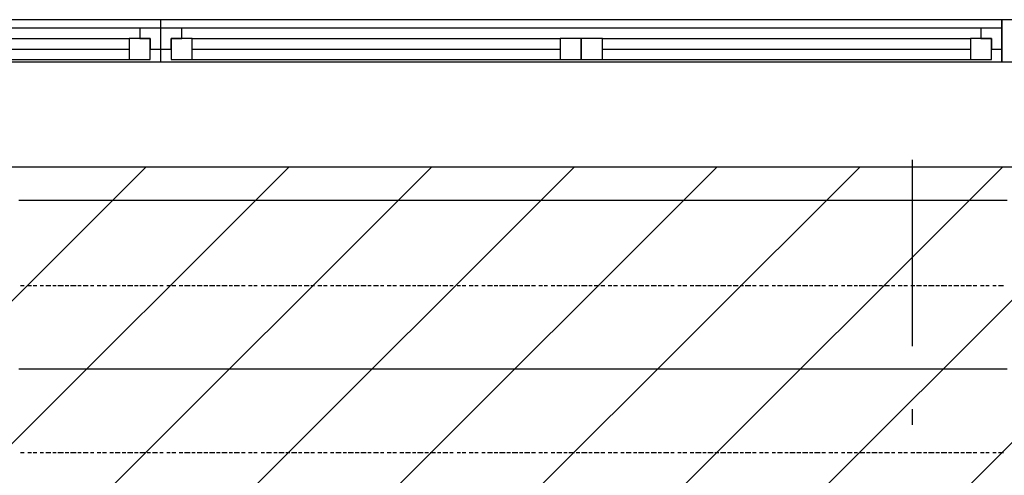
# Model space of a CAD drawing. Extents: x 997 to 109698, y 921 to 94021.
# Tile 692 of 718: x 33363 to 35704, y 57951 to 59036. Entities that reach past the tile are written whole.
import ezdxf

# ---------------------------------------------------------------- set-up
doc = ezdxf.new("R2010")
doc.units = 0
doc.header["$MEASUREMENT"] = 0
for name, color, linetype in [('12', 7, 'CONTINUOUS'), ('28', 7, 'CONTINUOUS'), ('40', 7, 'CONTINUOUS')]:
    doc.layers.add(name, color=color, linetype=linetype)

msp = doc.modelspace()

# ---------------------------------------------------------------- linework, layer by layer
at = {"layer": '12', "color": 5}
for p, q in [((33369.630503, 58605.563401), (33360.630503, 58605.563401)), ((33381.630503, 58605.563401), (33369.630503, 58605.563401)), ((33390.630503, 58605.563401), (33381.630503, 58605.563401)), ((33398.630503, 58605.563401), (33390.630503, 58605.563401)), ((33411.630503, 58605.563401), (33398.630503, 58605.563401)), ((33419.630503, 58605.563401), (33411.630503, 58605.563401)), ((33428.630503, 58605.563401), (33419.630503, 58605.563401)), ((33441.630503, 58605.563401), (33428.630503, 58605.563401)), ((33449.630503, 58605.563401), (33441.630503, 58605.563401)), ((33458.630503, 58605.563401), (33449.630503, 58605.563401)), ((33470.630503, 58605.563401), (33458.630503, 58605.563401)), ((33479.630503, 58605.563401), (33470.630503, 58605.563401)), ((33491.630503, 58605.563401), (33479.630503, 58605.563401)), ((33500.630503, 58605.563401), (33491.630503, 58605.563401)), ((33508.630503, 58605.563401), (33500.630503, 58605.563401)), ((33521.630503, 58605.563401), (33508.630503, 58605.563401)), ((33530.630503, 58605.563401), (33521.630503, 58605.563401)), ((33538.630503, 58605.563401), (33530.630503, 58605.563401)), ((33551.630503, 58605.563401), (33538.630503, 58605.563401)), ((33559.630503, 58605.563401), (33551.630503, 58605.563401)), ((33568.630503, 58605.563401), (33559.630503, 58605.563401)), ((33580.630503, 58605.563401), (33568.630503, 58605.563401)), ((33589.630503, 58605.563401), (33580.630503, 58605.563401)), ((33601.630503, 58605.563401), (33589.630503, 58605.563401)), ((33610.630503, 58605.563401), (33601.630503, 58605.563401)), ((33618.630503, 58605.563401), (33610.630503, 58605.563401)), ((33631.630503, 58605.563401), (33618.630503, 58605.563401)), ((33640.630503, 58605.563401), (33631.630503, 58605.563401)), ((33648.630503, 58605.563401), (33640.630503, 58605.563401)), ((33661.630503, 58605.563401), (33648.630503, 58605.563401)), ((33669.630503, 58605.563401), (33661.630503, 58605.563401)), ((33678.630503, 58605.563401), (33669.630503, 58605.563401)), ((33690.630503, 58605.563401), (33678.630503, 58605.563401)), ((33699.630503, 58605.563401), (33690.630503, 58605.563401)), ((33712.630503, 58605.563401), (33699.630503, 58605.563401)), ((33720.630503, 58605.563401), (33712.630503, 58605.563401)), ((33728.630503, 58605.563401), (33720.630503, 58605.563401)), ((33741.630503, 58605.563401), (33728.630503, 58605.563401)), ((33750.630503, 58605.563401), (33741.630503, 58605.563401)), ((33758.630503, 58605.563401), (33750.630503, 58605.563401)), ((33771.630503, 58605.563401), (33758.630503, 58605.563401)), ((33779.630503, 58605.563401), (33771.630503, 58605.563401)), ((33788.630503, 58605.563401), (33779.630503, 58605.563401)), ((33800.630503, 58605.563401), (33788.630503, 58605.563401)), ((33809.630503, 58605.563401), (33800.630503, 58605.563401)), ((33822.630503, 58605.563401), (33809.630503, 58605.563401)), ((33830.630503, 58605.563401), (33822.630503, 58605.563401)), ((33839.630503, 58605.563401), (33830.630503, 58605.563401)), ((33851.630503, 58605.563401), (33839.630503, 58605.563401)), ((33860.630503, 58605.563401), (33851.630503, 58605.563401)), ((33868.630503, 58605.563401), (33860.630503, 58605.563401)), ((33881.630503, 58605.563401), (33868.630503, 58605.563401)), ((33889.630503, 58605.563401), (33881.630503, 58605.563401)), ((33898.630503, 58605.563401), (33889.630503, 58605.563401)), ((33911.630503, 58605.563401), (33898.630503, 58605.563401)), ((33919.630503, 58605.563401), (33911.630503, 58605.563401)), ((33927.630503, 58605.563401), (33919.630503, 58605.563401)), ((33940.630503, 58605.563401), (33927.630503, 58605.563401)), ((33949.630503, 58605.563401), (33940.630503, 58605.563401)), ((33961.630503, 58605.563401), (33949.630503, 58605.563401)), ((33970.630503, 58605.563401), (33961.630503, 58605.563401)), ((33978.630503, 58605.563401), (33970.630503, 58605.563401)), ((33991.630503, 58605.563401), (33978.630503, 58605.563401)), ((33999.630503, 58605.563401), (33991.630503, 58605.563401)), ((34008.630503, 58605.563401), (33999.630503, 58605.563401)), ((34021.630503, 58605.563401), (34008.630503, 58605.563401)), ((34029.630503, 58605.563401), (34021.630503, 58605.563401)), ((34038.630503, 58605.563401), (34029.630503, 58605.563401)), ((34050.630503, 58605.563401), (34038.630503, 58605.563401)), ((34059.630503, 58605.563401), (34050.630503, 58605.563401)), ((34071.630503, 58605.563401), (34059.630503, 58605.563401)), ((34080.630503, 58605.563401), (34071.630503, 58605.563401)), ((34088.630503, 58605.563401), (34080.630503, 58605.563401)), ((34101.630503, 58605.563401), (34088.630503, 58605.563401)), ((34109.630503, 58605.563401), (34101.630503, 58605.563401)), ((34118.630503, 58605.563401), (34109.630503, 58605.563401)), ((34131.630503, 58605.563401), (34118.630503, 58605.563401)), ((34139.630503, 58605.563401), (34131.630503, 58605.563401)), ((34148.630503, 58605.563401), (34139.630503, 58605.563401)), ((34160.630503, 58605.563401), (34148.630503, 58605.563401)), ((34169.630503, 58605.563401), (34160.630503, 58605.563401)), ((34181.630503, 58605.563401), (34169.630503, 58605.563401)), ((34190.630503, 58605.563401), (34181.630503, 58605.563401)), ((34198.630503, 58605.563401), (34190.630503, 58605.563401)), ((34211.630503, 58605.563401), (34198.630503, 58605.563401)), ((34220.630503, 58605.563401), (34211.630503, 58605.563401)), ((34228.630503, 58605.563401), (34220.630503, 58605.563401)), ((34241.630503, 58605.563401), (34228.630503, 58605.563401)), ((34249.630503, 58605.563401), (34241.630503, 58605.563401)), ((34258.630503, 58605.563401), (34249.630503, 58605.563401)), ((34270.630503, 58605.563401), (34258.630503, 58605.563401)), ((34279.630503, 58605.563401), (34270.630503, 58605.563401)), ((34291.630503, 58605.563401), (34279.630503, 58605.563401)), ((34300.630503, 58605.563401), (34291.630503, 58605.563401)), ((34308.630503, 58605.563401), (34300.630503, 58605.563401)), ((34321.630503, 58605.563401), (34308.630503, 58605.563401)), ((34330.630503, 58605.563401), (34321.630503, 58605.563401)), ((34338.630503, 58605.563401), (34330.630503, 58605.563401)), ((34351.630503, 58605.563401), (34338.630503, 58605.563401)), ((34359.630503, 58605.563401), (34351.630503, 58605.563401)), ((34368.630503, 58605.563401), (34359.630503, 58605.563401)), ((34380.630503, 58605.563401), (34368.630503, 58605.563401)), ((34389.630503, 58605.563401), (34380.630503, 58605.563401)), ((34402.630503, 58605.563401), (34389.630503, 58605.563401)), ((34410.630503, 58605.563401), (34402.630503, 58605.563401)), ((34419.630503, 58605.563401), (34410.630503, 58605.563401)), ((34431.630503, 58605.563401), (34419.630503, 58605.563401)), ((34440.630503, 58605.563401), (34431.630503, 58605.563401)), ((34448.630503, 58605.563401), (34440.630503, 58605.563401)), ((34461.630503, 58605.563401), (34448.630503, 58605.563401)), ((34469.630503, 58605.563401), (34461.630503, 58605.563401)), ((34478.630503, 58605.563401), (34469.630503, 58605.563401)), ((34490.630503, 58605.563401), (34478.630503, 58605.563401)), ((34499.630503, 58605.563401), (34490.630503, 58605.563401)), ((34507.630503, 58605.563401), (34499.630503, 58605.563401)), ((34520.630503, 58605.563401), (34507.630503, 58605.563401)), ((34529.630503, 58605.563401), (34520.630503, 58605.563401)), ((34541.630503, 58605.563401), (34529.630503, 58605.563401)), ((34550.630503, 58605.563401), (34541.630503, 58605.563401)), ((34558.630503, 58605.563401), (34550.630503, 58605.563401)), ((34571.630503, 58605.563401), (34558.630503, 58605.563401)), ((34579.630503, 58605.563401), (34571.630503, 58605.563401)), ((34588.630503, 58605.563401), (34579.630503, 58605.563401)), ((34601.630503, 58605.563401), (34588.630503, 58605.563401)), ((34609.630503, 58605.563401), (34601.630503, 58605.563401)), ((34617.630503, 58605.563401), (34609.630503, 58605.563401)), ((34630.630503, 58605.563401), (34617.630503, 58605.563401)), ((34639.630503, 58605.563401), (34630.630503, 58605.563401)), ((34651.630503, 58605.563401), (34639.630503, 58605.563401)), ((34660.630503, 58605.563401), (34651.630503, 58605.563401)), ((34668.630503, 58605.563401), (34660.630503, 58605.563401)), ((34681.630503, 58605.563401), (34668.630503, 58605.563401)), ((34689.630503, 58605.563401), (34681.630503, 58605.563401)), ((34698.630503, 58605.563401), (34689.630503, 58605.563401)), ((34711.630503, 58605.563401), (34698.630503, 58605.563401)), ((34719.630503, 58605.563401), (34711.630503, 58605.563401)), ((34728.630503, 58605.563401), (34719.630503, 58605.563401)), ((34740.630503, 58605.563401), (34728.630503, 58605.563401)), ((34749.630503, 58605.563401), (34740.630503, 58605.563401)), ((34761.630503, 58605.563401), (34749.630503, 58605.563401)), ((34770.630503, 58605.563401), (34761.630503, 58605.563401)), ((34778.630503, 58605.563401), (34770.630503, 58605.563401)), ((34791.630503, 58605.563401), (34778.630503, 58605.563401)), ((34799.630503, 58605.563401), (34791.630503, 58605.563401)), ((34808.630503, 58605.563401), (34799.630503, 58605.563401)), ((34821.630503, 58605.563401), (34808.630503, 58605.563401)), ((34829.630503, 58605.563401), (34821.630503, 58605.563401)), ((34838.630503, 58605.563401), (34829.630503, 58605.563401)), ((34850.630503, 58605.563401), (34838.630503, 58605.563401)), ((34859.630503, 58605.563401), (34850.630503, 58605.563401)), ((34872.630503, 58605.563401), (34859.630503, 58605.563401)), ((34880.630503, 58605.563401), (34872.630503, 58605.563401)), ((34888.630503, 58605.563401), (34880.630503, 58605.563401)), ((34901.630503, 58605.563401), (34888.630503, 58605.563401)), ((34910.630503, 58605.563401), (34901.630503, 58605.563401)), ((34918.630503, 58605.563401), (34910.630503, 58605.563401)), ((34931.630503, 58605.563401), (34918.630503, 58605.563401)), ((34939.630503, 58605.563401), (34931.630503, 58605.563401)), ((34948.630503, 58605.563401), (34939.630503, 58605.563401)), ((34960.630503, 58605.563401), (34948.630503, 58605.563401)), ((34969.630503, 58605.563401), (34960.630503, 58605.563401)), ((34982.630503, 58605.563401), (34969.630503, 58605.563401)), ((34990.630503, 58605.563401), (34982.630503, 58605.563401)), ((34998.630503, 58605.563401), (34990.630503, 58605.563401)), ((35011.630503, 58605.563401), (34998.630503, 58605.563401)), ((35020.630503, 58605.563401), (35011.630503, 58605.563401)), ((35028.630503, 58605.563401), (35020.630503, 58605.563401)), ((35041.630503, 58605.563401), (35028.630503, 58605.563401)), ((35049.630503, 58605.563401), (35041.630503, 58605.563401)), ((35058.630503, 58605.563401), (35049.630503, 58605.563401)), ((35070.630503, 58605.563401), (35058.630503, 58605.563401)), ((35079.630503, 58605.563401), (35070.630503, 58605.563401)), ((35087.630503, 58605.563401), (35079.630503, 58605.563401)), ((35100.630503, 58605.563401), (35087.630503, 58605.563401)), ((35109.630503, 58605.563401), (35100.630503, 58605.563401)), ((35121.630503, 58605.563401), (35109.630503, 58605.563401)), ((35130.630503, 58605.563401), (35121.630503, 58605.563401)), ((35138.630503, 58605.563401), (35130.630503, 58605.563401)), ((35151.630503, 58605.563401), (35138.630503, 58605.563401)), ((35159.630503, 58605.563401), (35151.630503, 58605.563401)), ((35168.630503, 58605.563401), (35159.630503, 58605.563401)), ((35181.630503, 58605.563401), (35168.630503, 58605.563401)), ((35189.630503, 58605.563401), (35181.630503, 58605.563401)), ((35197.630503, 58605.563401), (35189.630503, 58605.563401)), ((35210.630503, 58605.563401), (35197.630503, 58605.563401)), ((35219.630503, 58605.563401), (35210.630503, 58605.563401)), ((35231.630503, 58605.563401), (35219.630503, 58605.563401)), ((35240.630503, 58605.563401), (35231.630503, 58605.563401)), ((35248.630503, 58605.563401), (35240.630503, 58605.563401)), ((35261.630503, 58605.563401), (35248.630503, 58605.563401)), ((35269.630503, 58605.563401), (35261.630503, 58605.563401)), ((35278.630503, 58605.563401), (35269.630503, 58605.563401)), ((35291.630503, 58605.563401), (35278.630503, 58605.563401)), ((35299.630503, 58605.563401), (35291.630503, 58605.563401)), ((35307.630503, 58605.563401), (35299.630503, 58605.563401)), ((35320.630503, 58605.563401), (35307.630503, 58605.563401)), ((35329.630503, 58605.563401), (35320.630503, 58605.563401)), ((35341.630503, 58605.563401), (35329.630503, 58605.563401)), ((35350.630503, 58605.563401), (35341.630503, 58605.563401)), ((35358.630503, 58605.563401), (35350.630503, 58605.563401)), ((35371.630503, 58605.563401), (35358.630503, 58605.563401)), ((35379.630503, 58605.563401), (35371.630503, 58605.563401)), ((35388.630503, 58605.563401), (35379.630503, 58605.563401)), ((35401.630503, 58605.563401), (35388.630503, 58605.563401)), ((35409.630503, 58605.563401), (35401.630503, 58605.563401)), ((35418.630503, 58605.563401), (35409.630503, 58605.563401)), ((35430.630503, 58605.563401), (35418.630503, 58605.563401)), ((35439.630503, 58605.563401), (35430.630503, 58605.563401)), ((35451.630503, 58605.563401), (35439.630503, 58605.563401)), ((35460.630503, 58605.563401), (35451.630503, 58605.563401)), ((35468.630503, 58605.563401), (35460.630503, 58605.563401)), ((35481.630503, 58605.563401), (35468.630503, 58605.563401)), ((35490.630503, 58605.563401), (35481.630503, 58605.563401)), ((35498.630503, 58605.563401), (35490.630503, 58605.563401)), ((35511.630503, 58605.563401), (35498.630503, 58605.563401)), ((35519.630503, 58605.563401), (35511.630503, 58605.563401)), ((35528.630503, 58605.563401), (35519.630503, 58605.563401)), ((35540.630503, 58605.563401), (35528.630503, 58605.563401)), ((35549.630503, 58605.563401), (35540.630503, 58605.563401)), ((35561.630503, 58605.563401), (35549.630503, 58605.563401)), ((35570.630503, 58605.563401), (35561.630503, 58605.563401)), ((35578.630503, 58605.563401), (35570.630503, 58605.563401)), ((35591.630503, 58605.563401), (35578.630503, 58605.563401)), ((35600.630503, 58605.563401), (35591.630503, 58605.563401)), ((35608.630503, 58605.563401), (35600.630503, 58605.563401)), ((35621.630503, 58605.563401), (35608.630503, 58605.563401)), ((35629.630503, 58605.563401), (35621.630503, 58605.563401)), ((35638.630503, 58605.563401), (35629.630503, 58605.563401)), ((35650.630503, 58605.563401), (35638.630503, 58605.563401)), ((35659.630503, 58605.563401), (35650.630503, 58605.563401)), ((35667.630503, 58605.563401), (35659.630503, 58605.563401)), ((35680.630503, 58605.563401), (35667.630503, 58605.563401)), ((35689.630503, 58605.563401), (35680.630503, 58605.563401)), ((35701.630503, 58605.563401), (35689.630503, 58605.563401)), ((35710.630503, 58605.563401), (35701.630503, 58605.563401)), ((33369.630503, 58203.563401), (33360.630503, 58203.563401)), ((33381.630503, 58203.563401), (33369.630503, 58203.563401)), ((33390.630503, 58203.563401), (33381.630503, 58203.563401)), ((33398.630503, 58203.563401), (33390.630503, 58203.563401)), ((33411.630503, 58203.563401), (33398.630503, 58203.563401)), ((33419.630503, 58203.563401), (33411.630503, 58203.563401)), ((33428.630503, 58203.563401), (33419.630503, 58203.563401)), ((33441.630503, 58203.563401), (33428.630503, 58203.563401)), ((33449.630503, 58203.563401), (33441.630503, 58203.563401)), ((33458.630503, 58203.563401), (33449.630503, 58203.563401)), ((33470.630503, 58203.563401), (33458.630503, 58203.563401)), ((33479.630503, 58203.563401), (33470.630503, 58203.563401)), ((33491.630503, 58203.563401), (33479.630503, 58203.563401)), ((33500.630503, 58203.563401), (33491.630503, 58203.563401)), ((33508.630503, 58203.563401), (33500.630503, 58203.563401)), ((33521.630503, 58203.563401), (33508.630503, 58203.563401)), ((33530.630503, 58203.563401), (33521.630503, 58203.563401)), ((33538.630503, 58203.563401), (33530.630503, 58203.563401)), ((33551.630503, 58203.563401), (33538.630503, 58203.563401)), ((33559.630503, 58203.563401), (33551.630503, 58203.563401)), ((33568.630503, 58203.563401), (33559.630503, 58203.563401)), ((33580.630503, 58203.563401), (33568.630503, 58203.563401)), ((33589.630503, 58203.563401), (33580.630503, 58203.563401)), ((33601.630503, 58203.563401), (33589.630503, 58203.563401)), ((33610.630503, 58203.563401), (33601.630503, 58203.563401)), ((33618.630503, 58203.563401), (33610.630503, 58203.563401)), ((33631.630503, 58203.563401), (33618.630503, 58203.563401)), ((33640.630503, 58203.563401), (33631.630503, 58203.563401)), ((33648.630503, 58203.563401), (33640.630503, 58203.563401)), ((33661.630503, 58203.563401), (33648.630503, 58203.563401)), ((33669.630503, 58203.563401), (33661.630503, 58203.563401)), ((33678.630503, 58203.563401), (33669.630503, 58203.563401)), ((33690.630503, 58203.563401), (33678.630503, 58203.563401)), ((33699.630503, 58203.563401), (33690.630503, 58203.563401)), ((33712.630503, 58203.563401), (33699.630503, 58203.563401)), ((33720.630503, 58203.563401), (33712.630503, 58203.563401)), ((33728.630503, 58203.563401), (33720.630503, 58203.563401)), ((33741.630503, 58203.563401), (33728.630503, 58203.563401)), ((33750.630503, 58203.563401), (33741.630503, 58203.563401)), ((33758.630503, 58203.563401), (33750.630503, 58203.563401)), ((33771.630503, 58203.563401), (33758.630503, 58203.563401)), ((33779.630503, 58203.563401), (33771.630503, 58203.563401)), ((33788.630503, 58203.563401), (33779.630503, 58203.563401)), ((33800.630503, 58203.563401), (33788.630503, 58203.563401)), ((33809.630503, 58203.563401), (33800.630503, 58203.563401)), ((33822.630503, 58203.563401), (33809.630503, 58203.563401)), ((33830.630503, 58203.563401), (33822.630503, 58203.563401)), ((33839.630503, 58203.563401), (33830.630503, 58203.563401)), ((33851.630503, 58203.563401), (33839.630503, 58203.563401)), ((33860.630503, 58203.563401), (33851.630503, 58203.563401)), ((33868.630503, 58203.563401), (33860.630503, 58203.563401)), ((33881.630503, 58203.563401), (33868.630503, 58203.563401)), ((33889.630503, 58203.563401), (33881.630503, 58203.563401)), ((33898.630503, 58203.563401), (33889.630503, 58203.563401)), ((33911.630503, 58203.563401), (33898.630503, 58203.563401)), ((33919.630503, 58203.563401), (33911.630503, 58203.563401)), ((33927.630503, 58203.563401), (33919.630503, 58203.563401)), ((33940.630503, 58203.563401), (33927.630503, 58203.563401)), ((33949.630503, 58203.563401), (33940.630503, 58203.563401)), ((33961.630503, 58203.563401), (33949.630503, 58203.563401)), ((33970.630503, 58203.563401), (33961.630503, 58203.563401)), ((33978.630503, 58203.563401), (33970.630503, 58203.563401)), ((33991.630503, 58203.563401), (33978.630503, 58203.563401)), ((33999.630503, 58203.563401), (33991.630503, 58203.563401)), ((34008.630503, 58203.563401), (33999.630503, 58203.563401)), ((34021.630503, 58203.563401), (34008.630503, 58203.563401)), ((34029.630503, 58203.563401), (34021.630503, 58203.563401)), ((34038.630503, 58203.563401), (34029.630503, 58203.563401)), ((34050.630503, 58203.563401), (34038.630503, 58203.563401)), ((34059.630503, 58203.563401), (34050.630503, 58203.563401)), ((34071.630503, 58203.563401), (34059.630503, 58203.563401)), ((34080.630503, 58203.563401), (34071.630503, 58203.563401)), ((34088.630503, 58203.563401), (34080.630503, 58203.563401)), ((34101.630503, 58203.563401), (34088.630503, 58203.563401)), ((34109.630503, 58203.563401), (34101.630503, 58203.563401)), ((34118.630503, 58203.563401), (34109.630503, 58203.563401)), ((34131.630503, 58203.563401), (34118.630503, 58203.563401)), ((34139.630503, 58203.563401), (34131.630503, 58203.563401)), ((34148.630503, 58203.563401), (34139.630503, 58203.563401)), ((34160.630503, 58203.563401), (34148.630503, 58203.563401)), ((34169.630503, 58203.563401), (34160.630503, 58203.563401)), ((34181.630503, 58203.563401), (34169.630503, 58203.563401)), ((34190.630503, 58203.563401), (34181.630503, 58203.563401)), ((34198.630503, 58203.563401), (34190.630503, 58203.563401)), ((34211.630503, 58203.563401), (34198.630503, 58203.563401)), ((34220.630503, 58203.563401), (34211.630503, 58203.563401)), ((34228.630503, 58203.563401), (34220.630503, 58203.563401)), ((34241.630503, 58203.563401), (34228.630503, 58203.563401)), ((34249.630503, 58203.563401), (34241.630503, 58203.563401)), ((34258.630503, 58203.563401), (34249.630503, 58203.563401)), ((34270.630503, 58203.563401), (34258.630503, 58203.563401)), ((34279.630503, 58203.563401), (34270.630503, 58203.563401)), ((34291.630503, 58203.563401), (34279.630503, 58203.563401)), ((34300.630503, 58203.563401), (34291.630503, 58203.563401)), ((34308.630503, 58203.563401), (34300.630503, 58203.563401)), ((34321.630503, 58203.563401), (34308.630503, 58203.563401)), ((34330.630503, 58203.563401), (34321.630503, 58203.563401)), ((34338.630503, 58203.563401), (34330.630503, 58203.563401)), ((34351.630503, 58203.563401), (34338.630503, 58203.563401)), ((34359.630503, 58203.563401), (34351.630503, 58203.563401)), ((34368.630503, 58203.563401), (34359.630503, 58203.563401)), ((34380.630503, 58203.563401), (34368.630503, 58203.563401)), ((34389.630503, 58203.563401), (34380.630503, 58203.563401)), ((34402.630503, 58203.563401), (34389.630503, 58203.563401)), ((34410.630503, 58203.563401), (34402.630503, 58203.563401)), ((34419.630503, 58203.563401), (34410.630503, 58203.563401)), ((34431.630503, 58203.563401), (34419.630503, 58203.563401)), ((34440.630503, 58203.563401), (34431.630503, 58203.563401)), ((34448.630503, 58203.563401), (34440.630503, 58203.563401)), ((34461.630503, 58203.563401), (34448.630503, 58203.563401)), ((34469.630503, 58203.563401), (34461.630503, 58203.563401)), ((34478.630503, 58203.563401), (34469.630503, 58203.563401)), ((34490.630503, 58203.563401), (34478.630503, 58203.563401)), ((34499.630503, 58203.563401), (34490.630503, 58203.563401)), ((34507.630503, 58203.563401), (34499.630503, 58203.563401)), ((34520.630503, 58203.563401), (34507.630503, 58203.563401)), ((34529.630503, 58203.563401), (34520.630503, 58203.563401)), ((34541.630503, 58203.563401), (34529.630503, 58203.563401)), ((34550.630503, 58203.563401), (34541.630503, 58203.563401)), ((34558.630503, 58203.563401), (34550.630503, 58203.563401)), ((34571.630503, 58203.563401), (34558.630503, 58203.563401)), ((34579.630503, 58203.563401), (34571.630503, 58203.563401)), ((34588.630503, 58203.563401), (34579.630503, 58203.563401)), ((34601.630503, 58203.563401), (34588.630503, 58203.563401)), ((34609.630503, 58203.563401), (34601.630503, 58203.563401)), ((34617.630503, 58203.563401), (34609.630503, 58203.563401)), ((34630.630503, 58203.563401), (34617.630503, 58203.563401)), ((34639.630503, 58203.563401), (34630.630503, 58203.563401)), ((34651.630503, 58203.563401), (34639.630503, 58203.563401)), ((34660.630503, 58203.563401), (34651.630503, 58203.563401)), ((34668.630503, 58203.563401), (34660.630503, 58203.563401)), ((34681.630503, 58203.563401), (34668.630503, 58203.563401)), ((34689.630503, 58203.563401), (34681.630503, 58203.563401)), ((34698.630503, 58203.563401), (34689.630503, 58203.563401)), ((34711.630503, 58203.563401), (34698.630503, 58203.563401)), ((34719.630503, 58203.563401), (34711.630503, 58203.563401)), ((34728.630503, 58203.563401), (34719.630503, 58203.563401)), ((34740.630503, 58203.563401), (34728.630503, 58203.563401)), ((34749.630503, 58203.563401), (34740.630503, 58203.563401)), ((34761.630503, 58203.563401), (34749.630503, 58203.563401)), ((34770.630503, 58203.563401), (34761.630503, 58203.563401)), ((34778.630503, 58203.563401), (34770.630503, 58203.563401)), ((34791.630503, 58203.563401), (34778.630503, 58203.563401)), ((34799.630503, 58203.563401), (34791.630503, 58203.563401)), ((34808.630503, 58203.563401), (34799.630503, 58203.563401)), ((34821.630503, 58203.563401), (34808.630503, 58203.563401)), ((34829.630503, 58203.563401), (34821.630503, 58203.563401)), ((34838.630503, 58203.563401), (34829.630503, 58203.563401)), ((34850.630503, 58203.563401), (34838.630503, 58203.563401)), ((34859.630503, 58203.563401), (34850.630503, 58203.563401)), ((34872.630503, 58203.563401), (34859.630503, 58203.563401)), ((34880.630503, 58203.563401), (34872.630503, 58203.563401)), ((34888.630503, 58203.563401), (34880.630503, 58203.563401)), ((34901.630503, 58203.563401), (34888.630503, 58203.563401)), ((34910.630503, 58203.563401), (34901.630503, 58203.563401)), ((34918.630503, 58203.563401), (34910.630503, 58203.563401)), ((34931.630503, 58203.563401), (34918.630503, 58203.563401)), ((34939.630503, 58203.563401), (34931.630503, 58203.563401)), ((34948.630503, 58203.563401), (34939.630503, 58203.563401)), ((34960.630503, 58203.563401), (34948.630503, 58203.563401)), ((34969.630503, 58203.563401), (34960.630503, 58203.563401)), ((34982.630503, 58203.563401), (34969.630503, 58203.563401)), ((34990.630503, 58203.563401), (34982.630503, 58203.563401)), ((34998.630503, 58203.563401), (34990.630503, 58203.563401)), ((35011.630503, 58203.563401), (34998.630503, 58203.563401)), ((35020.630503, 58203.563401), (35011.630503, 58203.563401)), ((35028.630503, 58203.563401), (35020.630503, 58203.563401)), ((35041.630503, 58203.563401), (35028.630503, 58203.563401)), ((35049.630503, 58203.563401), (35041.630503, 58203.563401)), ((35058.630503, 58203.563401), (35049.630503, 58203.563401)), ((35070.630503, 58203.563401), (35058.630503, 58203.563401)), ((35079.630503, 58203.563401), (35070.630503, 58203.563401)), ((35087.630503, 58203.563401), (35079.630503, 58203.563401)), ((35100.630503, 58203.563401), (35087.630503, 58203.563401)), ((35109.630503, 58203.563401), (35100.630503, 58203.563401)), ((35121.630503, 58203.563401), (35109.630503, 58203.563401)), ((35130.630503, 58203.563401), (35121.630503, 58203.563401)), ((35138.630503, 58203.563401), (35130.630503, 58203.563401)), ((35151.630503, 58203.563401), (35138.630503, 58203.563401)), ((35159.630503, 58203.563401), (35151.630503, 58203.563401)), ((35168.630503, 58203.563401), (35159.630503, 58203.563401)), ((35181.630503, 58203.563401), (35168.630503, 58203.563401)), ((35189.630503, 58203.563401), (35181.630503, 58203.563401)), ((35197.630503, 58203.563401), (35189.630503, 58203.563401)), ((35210.630503, 58203.563401), (35197.630503, 58203.563401)), ((35219.630503, 58203.563401), (35210.630503, 58203.563401)), ((35231.630503, 58203.563401), (35219.630503, 58203.563401)), ((35240.630503, 58203.563401), (35231.630503, 58203.563401)), ((35248.630503, 58203.563401), (35240.630503, 58203.563401)), ((35261.630503, 58203.563401), (35248.630503, 58203.563401)), ((35269.630503, 58203.563401), (35261.630503, 58203.563401)), ((35278.630503, 58203.563401), (35269.630503, 58203.563401)), ((35291.630503, 58203.563401), (35278.630503, 58203.563401)), ((35299.630503, 58203.563401), (35291.630503, 58203.563401)), ((35307.630503, 58203.563401), (35299.630503, 58203.563401)), ((35320.630503, 58203.563401), (35307.630503, 58203.563401)), ((35329.630503, 58203.563401), (35320.630503, 58203.563401)), ((35341.630503, 58203.563401), (35329.630503, 58203.563401)), ((35350.630503, 58203.563401), (35341.630503, 58203.563401)), ((35358.630503, 58203.563401), (35350.630503, 58203.563401)), ((35371.630503, 58203.563401), (35358.630503, 58203.563401)), ((35379.630503, 58203.563401), (35371.630503, 58203.563401)), ((35388.630503, 58203.563401), (35379.630503, 58203.563401)), ((35401.630503, 58203.563401), (35388.630503, 58203.563401)), ((35409.630503, 58203.563401), (35401.630503, 58203.563401)), ((35418.630503, 58203.563401), (35409.630503, 58203.563401)), ((35430.630503, 58203.563401), (35418.630503, 58203.563401)), ((35439.630503, 58203.563401), (35430.630503, 58203.563401)), ((35451.630503, 58203.563401), (35439.630503, 58203.563401)), ((35460.630503, 58203.563401), (35451.630503, 58203.563401)), ((35468.630503, 58203.563401), (35460.630503, 58203.563401)), ((35481.630503, 58203.563401), (35468.630503, 58203.563401)), ((35490.630503, 58203.563401), (35481.630503, 58203.563401)), ((35498.630503, 58203.563401), (35490.630503, 58203.563401)), ((35511.630503, 58203.563401), (35498.630503, 58203.563401)), ((35519.630503, 58203.563401), (35511.630503, 58203.563401)), ((35528.630503, 58203.563401), (35519.630503, 58203.563401)), ((35540.630503, 58203.563401), (35528.630503, 58203.563401)), ((35549.630503, 58203.563401), (35540.630503, 58203.563401)), ((35561.630503, 58203.563401), (35549.630503, 58203.563401)), ((35570.630503, 58203.563401), (35561.630503, 58203.563401)), ((35578.630503, 58203.563401), (35570.630503, 58203.563401)), ((35591.630503, 58203.563401), (35578.630503, 58203.563401)), ((35600.630503, 58203.563401), (35591.630503, 58203.563401)), ((35608.630503, 58203.563401), (35600.630503, 58203.563401)), ((35621.630503, 58203.563401), (35608.630503, 58203.563401)), ((35629.630503, 58203.563401), (35621.630503, 58203.563401)), ((35638.630503, 58203.563401), (35629.630503, 58203.563401)), ((35650.630503, 58203.563401), (35638.630503, 58203.563401)), ((35659.630503, 58203.563401), (35650.630503, 58203.563401)), ((35667.630503, 58203.563401), (35659.630503, 58203.563401)), ((35680.630503, 58203.563401), (35667.630503, 58203.563401)), ((35689.630503, 58203.563401), (35680.630503, 58203.563401)), ((35701.630503, 58203.563401), (35689.630503, 58203.563401)), ((35710.630503, 58203.563401), (35701.630503, 58203.563401))]:
    msp.add_line(p, q, dxfattribs=at)
at = {"layer": '12', "color": 1}
for p, q in [((33373.630503, 58402.563401), (33364.630503, 58402.563401)), ((33390.630503, 58402.563401), (33381.630503, 58402.563401)), ((33403.630503, 58402.563401), (33394.630503, 58402.563401)), ((33419.630503, 58402.563401), (33411.630503, 58402.563401)), ((33436.630503, 58402.563401), (33424.630503, 58402.563401)), ((33449.630503, 58402.563401), (33441.630503, 58402.563401)), ((33466.630503, 58402.563401), (33453.630503, 58402.563401)), ((33479.630503, 58402.563401), (33470.630503, 58402.563401)), ((33496.630503, 58402.563401), (33483.630503, 58402.563401)), ((33508.630503, 58402.563401), (33500.630503, 58402.563401)), ((33525.630503, 58402.563401), (33513.630503, 58402.563401)), ((33538.630503, 58402.563401), (33530.630503, 58402.563401)), ((33555.630503, 58402.563401), (33546.630503, 58402.563401)), ((33568.630503, 58402.563401), (33559.630503, 58402.563401)), ((33585.630503, 58402.563401), (33576.630503, 58402.563401)), ((33601.630503, 58402.563401), (33589.630503, 58402.563401)), ((33614.630503, 58402.563401), (33606.630503, 58402.563401)), ((33631.630503, 58402.563401), (33618.630503, 58402.563401)), ((33644.630503, 58402.563401), (33635.630503, 58402.563401)), ((33661.630503, 58402.563401), (33648.630503, 58402.563401)), ((33673.630503, 58402.563401), (33665.630503, 58402.563401)), ((33690.630503, 58402.563401), (33678.630503, 58402.563401)), ((33703.630503, 58402.563401), (33695.630503, 58402.563401)), ((33720.630503, 58402.563401), (33712.630503, 58402.563401)), ((33733.630503, 58402.563401), (33724.630503, 58402.563401)), ((33750.630503, 58402.563401), (33741.630503, 58402.563401)), ((33767.630503, 58402.563401), (33754.630503, 58402.563401)), ((33779.630503, 58402.563401), (33771.630503, 58402.563401)), ((33796.630503, 58402.563401), (33784.630503, 58402.563401)), ((33809.630503, 58402.563401), (33800.630503, 58402.563401)), ((33826.630503, 58402.563401), (33813.630503, 58402.563401)), ((33839.630503, 58402.563401), (33830.630503, 58402.563401)), ((33855.630503, 58402.563401), (33843.630503, 58402.563401)), ((33868.630503, 58402.563401), (33860.630503, 58402.563401)), ((33885.630503, 58402.563401), (33872.630503, 58402.563401)), ((33898.630503, 58402.563401), (33889.630503, 58402.563401)), ((33915.630503, 58402.563401), (33906.630503, 58402.563401)), ((33927.630503, 58402.563401), (33919.630503, 58402.563401)), ((33944.630503, 58402.563401), (33936.630503, 58402.563401)), ((33961.630503, 58402.563401), (33949.630503, 58402.563401)), ((33974.630503, 58402.563401), (33966.630503, 58402.563401)), ((33991.630503, 58402.563401), (33978.630503, 58402.563401)), ((34004.630503, 58402.563401), (33995.630503, 58402.563401)), ((34021.630503, 58402.563401), (34008.630503, 58402.563401)), ((34033.630503, 58402.563401), (34025.630503, 58402.563401)), ((34050.630503, 58402.563401), (34038.630503, 58402.563401)), ((34063.630503, 58402.563401), (34054.630503, 58402.563401)), ((34080.630503, 58402.563401), (34071.630503, 58402.563401)), ((34093.630503, 58402.563401), (34084.630503, 58402.563401)), ((34109.630503, 58402.563401), (34101.630503, 58402.563401)), ((34126.630503, 58402.563401), (34114.630503, 58402.563401)), ((34139.630503, 58402.563401), (34131.630503, 58402.563401)), ((34156.630503, 58402.563401), (34143.630503, 58402.563401)), ((34169.630503, 58402.563401), (34160.630503, 58402.563401)), ((34186.630503, 58402.563401), (34173.630503, 58402.563401)), ((34198.630503, 58402.563401), (34190.630503, 58402.563401)), ((34215.630503, 58402.563401), (34203.630503, 58402.563401)), ((34228.630503, 58402.563401), (34220.630503, 58402.563401)), ((34245.630503, 58402.563401), (34236.630503, 58402.563401)), ((34258.630503, 58402.563401), (34249.630503, 58402.563401)), ((34275.630503, 58402.563401), (34266.630503, 58402.563401)), ((34291.630503, 58402.563401), (34279.630503, 58402.563401)), ((34304.630503, 58402.563401), (34296.630503, 58402.563401)), ((34321.630503, 58402.563401), (34308.630503, 58402.563401)), ((34334.630503, 58402.563401), (34325.630503, 58402.563401)), ((34351.630503, 58402.563401), (34338.630503, 58402.563401)), ((34363.630503, 58402.563401), (34355.630503, 58402.563401)), ((34380.630503, 58402.563401), (34368.630503, 58402.563401)), ((34393.630503, 58402.563401), (34385.630503, 58402.563401)), ((34410.630503, 58402.563401), (34402.630503, 58402.563401)), ((34423.630503, 58402.563401), (34414.630503, 58402.563401)), ((34440.630503, 58402.563401), (34431.630503, 58402.563401)), ((34452.630503, 58402.563401), (34444.630503, 58402.563401)), ((34469.630503, 58402.563401), (34461.630503, 58402.563401)), ((34486.630503, 58402.563401), (34474.630503, 58402.563401)), ((34499.630503, 58402.563401), (34490.630503, 58402.563401)), ((34516.630503, 58402.563401), (34503.630503, 58402.563401)), ((34529.630503, 58402.563401), (34520.630503, 58402.563401)), ((34546.630503, 58402.563401), (34533.630503, 58402.563401)), ((34558.630503, 58402.563401), (34550.630503, 58402.563401)), ((34575.630503, 58402.563401), (34562.630503, 58402.563401)), ((34588.630503, 58402.563401), (34579.630503, 58402.563401)), ((34605.630503, 58402.563401), (34596.630503, 58402.563401)), ((34617.630503, 58402.563401), (34609.630503, 58402.563401)), ((34634.630503, 58402.563401), (34626.630503, 58402.563401)), ((34651.630503, 58402.563401), (34639.630503, 58402.563401)), ((34664.630503, 58402.563401), (34656.630503, 58402.563401)), ((34681.630503, 58402.563401), (34668.630503, 58402.563401)), ((34694.630503, 58402.563401), (34685.630503, 58402.563401)), ((34711.630503, 58402.563401), (34698.630503, 58402.563401)), ((34723.630503, 58402.563401), (34715.630503, 58402.563401)), ((34740.630503, 58402.563401), (34728.630503, 58402.563401)), ((34753.630503, 58402.563401), (34744.630503, 58402.563401)), ((34770.630503, 58402.563401), (34761.630503, 58402.563401)), ((34783.630503, 58402.563401), (34774.630503, 58402.563401)), ((34799.630503, 58402.563401), (34791.630503, 58402.563401)), ((34816.630503, 58402.563401), (34804.630503, 58402.563401)), ((34829.630503, 58402.563401), (34821.630503, 58402.563401)), ((34846.630503, 58402.563401), (34833.630503, 58402.563401)), ((34859.630503, 58402.563401), (34850.630503, 58402.563401)), ((34876.630503, 58402.563401), (34863.630503, 58402.563401)), ((34888.630503, 58402.563401), (34880.630503, 58402.563401)), ((34905.630503, 58402.563401), (34893.630503, 58402.563401)), ((34918.630503, 58402.563401), (34910.630503, 58402.563401)), ((34935.630503, 58402.563401), (34927.630503, 58402.563401)), ((34948.630503, 58402.563401), (34939.630503, 58402.563401)), ((34965.630503, 58402.563401), (34956.630503, 58402.563401)), ((34982.630503, 58402.563401), (34969.630503, 58402.563401)), ((34994.630503, 58402.563401), (34986.630503, 58402.563401)), ((35011.630503, 58402.563401), (34998.630503, 58402.563401)), ((35024.630503, 58402.563401), (35015.630503, 58402.563401)), ((35041.630503, 58402.563401), (35028.630503, 58402.563401)), ((35054.630503, 58402.563401), (35045.630503, 58402.563401)), ((35070.630503, 58402.563401), (35058.630503, 58402.563401)), ((35083.630503, 58402.563401), (35075.630503, 58402.563401)), ((35100.630503, 58402.563401), (35087.630503, 58402.563401)), ((35113.630503, 58402.563401), (35104.630503, 58402.563401)), ((35130.630503, 58402.563401), (35121.630503, 58402.563401)), ((35142.630503, 58402.563401), (35134.630503, 58402.563401)), ((35159.630503, 58402.563401), (35151.630503, 58402.563401)), ((35176.630503, 58402.563401), (35164.630503, 58402.563401)), ((35189.630503, 58402.563401), (35181.630503, 58402.563401)), ((35206.630503, 58402.563401), (35193.630503, 58402.563401)), ((35219.630503, 58402.563401), (35210.630503, 58402.563401)), ((35236.630503, 58402.563401), (35223.630503, 58402.563401)), ((35248.630503, 58402.563401), (35240.630503, 58402.563401)), ((35265.630503, 58402.563401), (35252.630503, 58402.563401)), ((35278.630503, 58402.563401), (35269.630503, 58402.563401)), ((35295.630503, 58402.563401), (35286.630503, 58402.563401)), ((35307.630503, 58402.563401), (35299.630503, 58402.563401)), ((35324.630503, 58402.563401), (35316.630503, 58402.563401)), ((35341.630503, 58402.563401), (35329.630503, 58402.563401)), ((35354.630503, 58402.563401), (35346.630503, 58402.563401)), ((35371.630503, 58402.563401), (35358.630503, 58402.563401)), ((35384.630503, 58402.563401), (35375.630503, 58402.563401)), ((35401.630503, 58402.563401), (35388.630503, 58402.563401)), ((35413.630503, 58402.563401), (35405.630503, 58402.563401)), ((35430.630503, 58402.563401), (35418.630503, 58402.563401)), ((35443.630503, 58402.563401), (35435.630503, 58402.563401)), ((35460.630503, 58402.563401), (35451.630503, 58402.563401)), ((35473.630503, 58402.563401), (35464.630503, 58402.563401)), ((35490.630503, 58402.563401), (35481.630503, 58402.563401)), ((35506.630503, 58402.563401), (35494.630503, 58402.563401)), ((35519.630503, 58402.563401), (35511.630503, 58402.563401)), ((35536.630503, 58402.563401), (35523.630503, 58402.563401)), ((35549.630503, 58402.563401), (35540.630503, 58402.563401)), ((35566.630503, 58402.563401), (35553.630503, 58402.563401)), ((35578.630503, 58402.563401), (35570.630503, 58402.563401)), ((35595.630503, 58402.563401), (35583.630503, 58402.563401)), ((35608.630503, 58402.563401), (35600.630503, 58402.563401)), ((35625.630503, 58402.563401), (35612.630503, 58402.563401)), ((35638.630503, 58402.563401), (35629.630503, 58402.563401)), ((35655.630503, 58402.563401), (35646.630503, 58402.563401)), ((35667.630503, 58402.563401), (35659.630503, 58402.563401)), ((35684.630503, 58402.563401), (35676.630503, 58402.563401)), ((35701.630503, 58402.563401), (35689.630503, 58402.563401)), ((33373.630503, 58004.563401), (33364.630503, 58004.563401)), ((33390.630503, 58004.563401), (33381.630503, 58004.563401)), ((33403.630503, 58004.563401), (33394.630503, 58004.563401)), ((33419.630503, 58004.563401), (33411.630503, 58004.563401)), ((33436.630503, 58004.563401), (33424.630503, 58004.563401)), ((33449.630503, 58004.563401), (33441.630503, 58004.563401)), ((33466.630503, 58004.563401), (33453.630503, 58004.563401)), ((33479.630503, 58004.563401), (33470.630503, 58004.563401)), ((33496.630503, 58004.563401), (33483.630503, 58004.563401)), ((33508.630503, 58004.563401), (33500.630503, 58004.563401)), ((33525.630503, 58004.563401), (33513.630503, 58004.563401)), ((33538.630503, 58004.563401), (33530.630503, 58004.563401)), ((33555.630503, 58004.563401), (33546.630503, 58004.563401)), ((33568.630503, 58004.563401), (33559.630503, 58004.563401)), ((33585.630503, 58004.563401), (33576.630503, 58004.563401)), ((33601.630503, 58004.563401), (33589.630503, 58004.563401)), ((33614.630503, 58004.563401), (33606.630503, 58004.563401)), ((33631.630503, 58004.563401), (33618.630503, 58004.563401)), ((33644.630503, 58004.563401), (33635.630503, 58004.563401)), ((33661.630503, 58004.563401), (33648.630503, 58004.563401)), ((33673.630503, 58004.563401), (33665.630503, 58004.563401)), ((33690.630503, 58004.563401), (33678.630503, 58004.563401)), ((33703.630503, 58004.563401), (33695.630503, 58004.563401)), ((33720.630503, 58004.563401), (33712.630503, 58004.563401)), ((33733.630503, 58004.563401), (33724.630503, 58004.563401)), ((33750.630503, 58004.563401), (33741.630503, 58004.563401)), ((33767.630503, 58004.563401), (33754.630503, 58004.563401)), ((33779.630503, 58004.563401), (33771.630503, 58004.563401)), ((33796.630503, 58004.563401), (33784.630503, 58004.563401)), ((33809.630503, 58004.563401), (33800.630503, 58004.563401)), ((33826.630503, 58004.563401), (33813.630503, 58004.563401)), ((33839.630503, 58004.563401), (33830.630503, 58004.563401)), ((33855.630503, 58004.563401), (33843.630503, 58004.563401)), ((33868.630503, 58004.563401), (33860.630503, 58004.563401)), ((33885.630503, 58004.563401), (33872.630503, 58004.563401)), ((33898.630503, 58004.563401), (33889.630503, 58004.563401)), ((33915.630503, 58004.563401), (33906.630503, 58004.563401)), ((33927.630503, 58004.563401), (33919.630503, 58004.563401)), ((33944.630503, 58004.563401), (33936.630503, 58004.563401)), ((33961.630503, 58004.563401), (33949.630503, 58004.563401)), ((33974.630503, 58004.563401), (33966.630503, 58004.563401)), ((33991.630503, 58004.563401), (33978.630503, 58004.563401)), ((34004.630503, 58004.563401), (33995.630503, 58004.563401)), ((34021.630503, 58004.563401), (34008.630503, 58004.563401)), ((34033.630503, 58004.563401), (34025.630503, 58004.563401)), ((34050.630503, 58004.563401), (34038.630503, 58004.563401)), ((34063.630503, 58004.563401), (34054.630503, 58004.563401)), ((34080.630503, 58004.563401), (34071.630503, 58004.563401)), ((34093.630503, 58004.563401), (34084.630503, 58004.563401)), ((34109.630503, 58004.563401), (34101.630503, 58004.563401)), ((34126.630503, 58004.563401), (34114.630503, 58004.563401)), ((34139.630503, 58004.563401), (34131.630503, 58004.563401)), ((34156.630503, 58004.563401), (34143.630503, 58004.563401)), ((34169.630503, 58004.563401), (34160.630503, 58004.563401)), ((34186.630503, 58004.563401), (34173.630503, 58004.563401)), ((34198.630503, 58004.563401), (34190.630503, 58004.563401)), ((34215.630503, 58004.563401), (34203.630503, 58004.563401)), ((34228.630503, 58004.563401), (34220.630503, 58004.563401)), ((34245.630503, 58004.563401), (34236.630503, 58004.563401)), ((34258.630503, 58004.563401), (34249.630503, 58004.563401)), ((34275.630503, 58004.563401), (34266.630503, 58004.563401)), ((34291.630503, 58004.563401), (34279.630503, 58004.563401)), ((34304.630503, 58004.563401), (34296.630503, 58004.563401)), ((34321.630503, 58004.563401), (34308.630503, 58004.563401)), ((34334.630503, 58004.563401), (34325.630503, 58004.563401)), ((34351.630503, 58004.563401), (34338.630503, 58004.563401)), ((34363.630503, 58004.563401), (34355.630503, 58004.563401)), ((34380.630503, 58004.563401), (34368.630503, 58004.563401)), ((34393.630503, 58004.563401), (34385.630503, 58004.563401)), ((34410.630503, 58004.563401), (34402.630503, 58004.563401)), ((34423.630503, 58004.563401), (34414.630503, 58004.563401)), ((34440.630503, 58004.563401), (34431.630503, 58004.563401)), ((34452.630503, 58004.563401), (34444.630503, 58004.563401)), ((34469.630503, 58004.563401), (34461.630503, 58004.563401)), ((34486.630503, 58004.563401), (34474.630503, 58004.563401)), ((34499.630503, 58004.563401), (34490.630503, 58004.563401)), ((34516.630503, 58004.563401), (34503.630503, 58004.563401)), ((34529.630503, 58004.563401), (34520.630503, 58004.563401)), ((34546.630503, 58004.563401), (34533.630503, 58004.563401)), ((34558.630503, 58004.563401), (34550.630503, 58004.563401)), ((34575.630503, 58004.563401), (34562.630503, 58004.563401)), ((34588.630503, 58004.563401), (34579.630503, 58004.563401)), ((34605.630503, 58004.563401), (34596.630503, 58004.563401)), ((34617.630503, 58004.563401), (34609.630503, 58004.563401)), ((34634.630503, 58004.563401), (34626.630503, 58004.563401)), ((34651.630503, 58004.563401), (34639.630503, 58004.563401)), ((34664.630503, 58004.563401), (34656.630503, 58004.563401)), ((34681.630503, 58004.563401), (34668.630503, 58004.563401)), ((34694.630503, 58004.563401), (34685.630503, 58004.563401)), ((34711.630503, 58004.563401), (34698.630503, 58004.563401)), ((34723.630503, 58004.563401), (34715.630503, 58004.563401)), ((34740.630503, 58004.563401), (34728.630503, 58004.563401)), ((34753.630503, 58004.563401), (34744.630503, 58004.563401)), ((34770.630503, 58004.563401), (34761.630503, 58004.563401)), ((34783.630503, 58004.563401), (34774.630503, 58004.563401)), ((34799.630503, 58004.563401), (34791.630503, 58004.563401)), ((34816.630503, 58004.563401), (34804.630503, 58004.563401)), ((34829.630503, 58004.563401), (34821.630503, 58004.563401)), ((34846.630503, 58004.563401), (34833.630503, 58004.563401)), ((34859.630503, 58004.563401), (34850.630503, 58004.563401)), ((34876.630503, 58004.563401), (34863.630503, 58004.563401)), ((34888.630503, 58004.563401), (34880.630503, 58004.563401)), ((34905.630503, 58004.563401), (34893.630503, 58004.563401)), ((34918.630503, 58004.563401), (34910.630503, 58004.563401)), ((34935.630503, 58004.563401), (34927.630503, 58004.563401)), ((34948.630503, 58004.563401), (34939.630503, 58004.563401)), ((34965.630503, 58004.563401), (34956.630503, 58004.563401)), ((34982.630503, 58004.563401), (34969.630503, 58004.563401)), ((34994.630503, 58004.563401), (34986.630503, 58004.563401)), ((35011.630503, 58004.563401), (34998.630503, 58004.563401)), ((35024.630503, 58004.563401), (35015.630503, 58004.563401)), ((35041.630503, 58004.563401), (35028.630503, 58004.563401)), ((35054.630503, 58004.563401), (35045.630503, 58004.563401)), ((35070.630503, 58004.563401), (35058.630503, 58004.563401)), ((35083.630503, 58004.563401), (35075.630503, 58004.563401)), ((35100.630503, 58004.563401), (35087.630503, 58004.563401)), ((35113.630503, 58004.563401), (35104.630503, 58004.563401)), ((35130.630503, 58004.563401), (35121.630503, 58004.563401)), ((35142.630503, 58004.563401), (35134.630503, 58004.563401)), ((35159.630503, 58004.563401), (35151.630503, 58004.563401)), ((35176.630503, 58004.563401), (35164.630503, 58004.563401)), ((35189.630503, 58004.563401), (35181.630503, 58004.563401)), ((35206.630503, 58004.563401), (35193.630503, 58004.563401)), ((35219.630503, 58004.563401), (35210.630503, 58004.563401)), ((35236.630503, 58004.563401), (35223.630503, 58004.563401)), ((35248.630503, 58004.563401), (35240.630503, 58004.563401)), ((35265.630503, 58004.563401), (35252.630503, 58004.563401)), ((35278.630503, 58004.563401), (35269.630503, 58004.563401)), ((35295.630503, 58004.563401), (35286.630503, 58004.563401)), ((35307.630503, 58004.563401), (35299.630503, 58004.563401)), ((35324.630503, 58004.563401), (35316.630503, 58004.563401)), ((35341.630503, 58004.563401), (35329.630503, 58004.563401)), ((35354.630503, 58004.563401), (35346.630503, 58004.563401)), ((35371.630503, 58004.563401), (35358.630503, 58004.563401)), ((35384.630503, 58004.563401), (35375.630503, 58004.563401)), ((35401.630503, 58004.563401), (35388.630503, 58004.563401)), ((35413.630503, 58004.563401), (35405.630503, 58004.563401)), ((35430.630503, 58004.563401), (35418.630503, 58004.563401)), ((35443.630503, 58004.563401), (35435.630503, 58004.563401)), ((35460.630503, 58004.563401), (35451.630503, 58004.563401)), ((35473.630503, 58004.563401), (35464.630503, 58004.563401)), ((35490.630503, 58004.563401), (35481.630503, 58004.563401)), ((35506.630503, 58004.563401), (35494.630503, 58004.563401)), ((35519.630503, 58004.563401), (35511.630503, 58004.563401)), ((35536.630503, 58004.563401), (35523.630503, 58004.563401)), ((35549.630503, 58004.563401), (35540.630503, 58004.563401)), ((35566.630503, 58004.563401), (35553.630503, 58004.563401)), ((35578.630503, 58004.563401), (35570.630503, 58004.563401)), ((35595.630503, 58004.563401), (35583.630503, 58004.563401)), ((35608.630503, 58004.563401), (35600.630503, 58004.563401)), ((35625.630503, 58004.563401), (35612.630503, 58004.563401)), ((35638.630503, 58004.563401), (35629.630503, 58004.563401)), ((35655.630503, 58004.563401), (35646.630503, 58004.563401)), ((35667.630503, 58004.563401), (35659.630503, 58004.563401)), ((35684.630503, 58004.563401), (35676.630503, 58004.563401)), ((35701.630503, 58004.563401), (35689.630503, 58004.563401))]:
    msp.add_line(p, q, dxfattribs=at)
at = {"layer": '28', "color": 4}
msp.add_line((35485.630503, 58258.563401), (35485.630503, 58702.563401), dxfattribs=at)
at = {"layer": '28', "color": 2}
for p, q in [((14872.636205, 39895.031125), (33663.560318, 58685.955237)), ((14872.636205, 39555.61987), (34002.971573, 58685.955237)), ((14872.636205, 39216.208615), (34342.382828, 58685.955237)), ((14872.636205, 38876.79736), (34681.794083, 58685.955237)), ((14872.636205, 38537.386105), (35021.205338, 58685.955237)), ((14872.636205, 38197.97485), (35360.616592, 58685.955237)), ((14872.636205, 37858.563595), (35700.027847, 58685.955237)), ((14872.636205, 37519.15234), (36039.439102, 58685.955237)), ((14872.636205, 37179.741085), (36378.850357, 58685.955237))]:
    msp.add_line(p, q, dxfattribs=at)
at = {"layer": '28', "color": 4, "linetype": 'Continuous'}
msp.add_line((35485.630503, 58071.063401), (35485.630503, 58108.563401), dxfattribs=at)
at = {"layer": '40', "color": 8, "linetype": 'Continuous'}
for p, q in [((33697.918455, 59035.955237), (32697.918455, 59035.955237)), ((33697.918455, 58935.955237), (33697.918455, 59035.955237)), ((35697.918455, 59035.955237), (33697.918455, 59035.955237)), ((35697.918455, 58935.955237), (35697.918455, 59035.955237)), ((36922.636205, 59035.955237), (35697.918455, 59035.955237)), ((35697.918455, 59035.955237), (35697.918455, 58935.955237)), ((33647.918455, 59015.955237), (32747.918455, 59015.955237)), ((33647.918455, 59015.955237), (33647.918455, 58990.955238)), ((33697.918455, 59015.955237), (33647.918455, 59015.955237)), ((33747.918455, 59015.955237), (33697.918455, 59015.955237)), ((34697.918455, 59015.955237), (33747.918455, 59015.955237)), ((33747.918455, 58990.955238), (33747.918455, 59015.955237)), ((35647.918455, 59015.955237), (34697.918455, 59015.955237)), ((35647.918455, 59015.955237), (35647.918455, 58990.955238)), ((35697.918455, 59015.955237), (35647.918455, 59015.955237)), ((32772.918455, 58990.955238), (33622.918455, 58990.955238)), ((33622.918455, 58990.955238), (33622.918455, 58940.955237)), ((33672.918455, 58990.955238), (33622.918455, 58990.955238)), ((33647.918455, 58990.955238), (33672.918455, 58990.955238)), ((33672.918455, 58940.955237), (33672.918455, 58990.955238)), ((33672.918455, 58990.955238), (33672.918455, 58965.955237)), ((33722.918455, 58990.955238), (33722.918455, 58940.955237)), ((33772.918455, 58990.955238), (33722.918455, 58990.955238)), ((33722.918455, 58990.955238), (33747.918455, 58990.955238)), ((33722.918455, 58965.955237), (33722.918455, 58990.955238)), ((33772.918455, 58940.955237), (33772.918455, 58990.955238)), ((33772.918455, 58990.955238), (34647.918455, 58990.955238)), ((34647.918455, 58990.955238), (34647.918455, 58940.955237)), ((34697.918455, 58990.955238), (34647.918455, 58990.955238)), ((34697.918455, 58990.955238), (34697.918455, 58940.955237)), ((34747.918455, 58990.955238), (34697.918455, 58990.955238)), ((34697.918455, 58940.955237), (34697.918455, 58990.955238)), ((34747.918455, 58940.955237), (34747.918455, 58990.955238)), ((34747.918455, 58990.955238), (35622.918455, 58990.955238)), ((35622.918455, 58990.955238), (35622.918455, 58940.955237)), ((35672.918455, 58990.955238), (35622.918455, 58990.955238)), ((35647.918455, 58990.955238), (35672.918455, 58990.955238)), ((35672.918455, 58940.955237), (35672.918455, 58990.955238)), ((35672.918455, 58990.955238), (35672.918455, 58965.955237)), ((32772.918455, 58965.955237), (33622.918455, 58965.955237)), ((33672.918455, 58965.955237), (33697.918455, 58965.955237)), ((33697.918455, 58965.955237), (33722.918455, 58965.955237)), ((33772.918455, 58965.955237), (34647.918455, 58965.955237)), ((34747.918455, 58965.955237), (35622.918455, 58965.955237)), ((35672.918455, 58965.955237), (35697.918455, 58965.955237)), ((32697.918455, 58935.955237), (33697.918455, 58935.955237)), ((32772.918455, 58940.955237), (33622.918455, 58940.955237)), ((33622.918455, 58940.955237), (33672.918455, 58940.955237)), ((33697.918455, 58935.955237), (35697.918455, 58935.955237)), ((33722.918455, 58940.955237), (33772.918455, 58940.955237)), ((33772.918455, 58940.955237), (34647.918455, 58940.955237)), ((34647.918455, 58940.955237), (34697.918455, 58940.955237)), ((34697.918455, 58940.955237), (34747.918455, 58940.955237)), ((34747.918455, 58940.955237), (35622.918455, 58940.955237)), ((35622.918455, 58940.955237), (35672.918455, 58940.955237)), ((35697.918455, 58935.955237), (36822.636205, 58935.955237)), ((6572.636205, 58685.955237), (36822.636205, 58685.955237))]:
    msp.add_line(p, q, dxfattribs=at)

doc.saveas('drawing.dxf')
